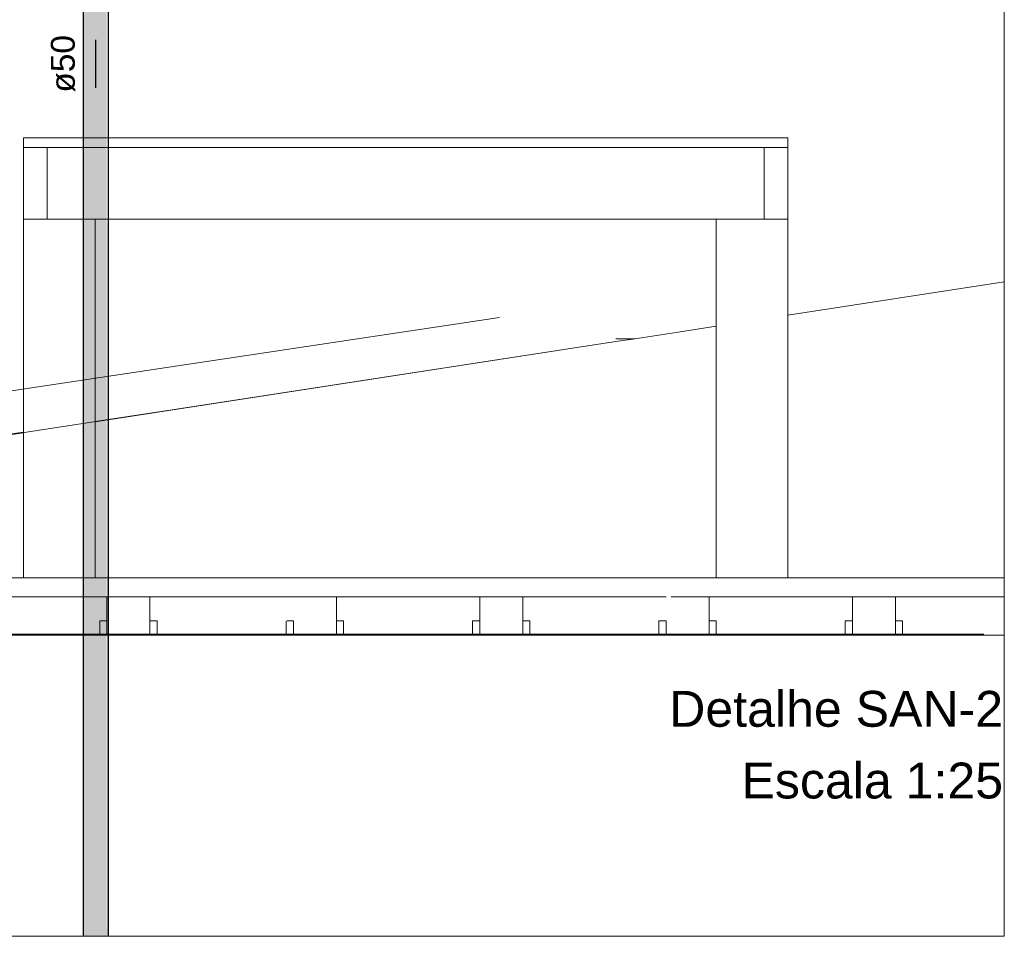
# Model space of a CAD drawing. Header units: millimetres. Extents: x -16331 to -10174, y -4135 to -3584.
# Tile 363 of 456: x -10246.59 to -10238.34, y -3965.65 to -3957.98. Entities that reach past the tile are written whole.
import ezdxf

# ---------------------------------------------------------------- set-up
doc = ezdxf.new("R2010")
doc.units = ezdxf.units.MM
doc.layers.add('CV-Condutos', color=1, linetype='Continuous')
doc.layers.add('CV-Sentido conduto', color=7, linetype='Continuous')
for name, color, linetype, lineweight in [('CV-Textos conduto', 7, 'Continuous', 5), ('DI-Elementos externos em corte', 9, 'Continuous', 18), ('DI-Elementos externos em vista', 9, 'Continuous', 5), ('DI-Títulos', 3, 'Continuous', 5), ('IFC-Cobertura-Contorno', 253, 'Continuous', 5), ('IFC-Elemento construtivo genérico-Contorno', 253, 'Continuous', 5), ('IFC-Parede padrão-Contorno', 44, 'Continuous', 5), ('IFC-Parede-Contorno', 42, 'Continuous', 5), ('IFC-Pilar-Contorno', 83, 'Continuous', 5), ('IFC-Placa-Contorno', 4, 'Continuous', 5), ('IFC-Viga-Contorno', 66, 'Continuous', 5)]:
    doc.layers.add(name, color=color, linetype=linetype, lineweight=lineweight)
doc.styles.add('Arial', font='arial.ttf', dxfattribs={"height": 100})

msp = doc.modelspace()

# ---------------------------------------------------------------- hatches: boundary and pattern name
at = {"layer": 'CV-Condutos', "linetype": 'Continuous'}
for points in [[(-10246.04, -3965.6472), (-10246.04, -3951.1502), (-10246.0537, -3965.6472)], [(-10246.04, -3965.6472), (-10246.0282, -3965.6472), (-10246.0104, -3951.1502), (-10246.04, -3951.1502)], [(-10246.0282, -3965.6472), (-10246.0104, -3965.6472), (-10246.0104, -3951.1502)], [(-10246.0104, -3965.6472), (-10245.9944, -3965.6472), (-10245.97, -3951.1502), (-10246.0104, -3951.1502)], [(-10245.9944, -3965.6472), (-10245.97, -3965.6472), (-10245.97, -3951.1502)], [(-10245.97, -3965.6472), (-10245.9524, -3965.6472), (-10245.9257, -3951.1502), (-10245.97, -3951.1502)], [(-10245.9524, -3965.6472), (-10245.9257, -3965.6472), (-10245.9257, -3951.1502)], [(-10245.9257, -3965.6472), (-10245.9097, -3965.6472), (-10245.8853, -3951.1502), (-10245.9257, -3951.1502)], [(-10245.9097, -3965.6472), (-10245.8853, -3965.6472), (-10245.8853, -3951.1502)], [(-10245.8853, -3965.6472), (-10245.8736, -3965.6472), (-10245.8557, -3951.1502), (-10245.8853, -3951.1502)], [(-10245.8736, -3965.6472), (-10245.8557, -3965.6472), (-10245.8557, -3951.1502)], [(-10245.842, -3965.6472), (-10245.842, -3951.1502), (-10245.8557, -3965.6472)]]:
    msp.add_hatch(color=11, dxfattribs=at).paths.add_polyline_path(points)
at = {"layer": 'CV-Sentido conduto', "linetype": 'Continuous'}
msp.add_hatch(color=9, dxfattribs=at).paths.add_polyline_path([(-10245.9479, -3958.1471), (-10246.0126, -3958.3886), (-10245.8832, -3958.3886)])

# ---------------------------------------------------------------- linework, layer by layer
at = {"layer": 'CV-Condutos'}
for p, q in [((-10245.842, -3965.6472), (-10245.842, -3951.1502)), ((-10246.0537, -3951.1902), (-10246.0537, -3965.6472))]:
    msp.add_line(p, q, dxfattribs=at)
at = {"layer": 'CV-Sentido conduto'}
msp.add_lwpolyline([(-10245.9479, -3958.5471), (-10245.9479, -3958.1471)], dxfattribs=at)
at = {"layer": 'DI-Elementos externos em corte'}
for p, q in [((-10246.5543, -3958.9672), (-10246.5543, -3958.9764)), ((-10245.8176, -3958.9672), (-10246.5543, -3958.9672)), ((-10246.5543, -3958.9764), (-10246.5543, -3959.0472)), ((-10240.1543, -3958.9672), (-10245.8176, -3958.9672)), ((-10240.1543, -3959.038), (-10240.1543, -3958.9672)), ((-10246.5543, -3959.0472), (-10246.3543, -3959.0472)), ((-10246.5543, -3959.0472), (-10246.5543, -3959.1185)), ((-10246.3781, -3959.0472), (-10246.5543, -3959.0472)), ((-10246.3543, -3959.0472), (-10246.3781, -3959.0472)), ((-10246.3543, -3959.0472), (-10240.891, -3959.0472)), ((-10246.3543, -3959.5759), (-10246.3543, -3959.0472)), ((-10240.891, -3959.0472), (-10240.3543, -3959.0472)), ((-10240.3543, -3959.0472), (-10240.1543, -3959.0472)), ((-10240.3543, -3959.0472), (-10240.3543, -3959.1185)), ((-10240.1781, -3959.0472), (-10240.3543, -3959.0472)), ((-10240.1543, -3959.0472), (-10240.1781, -3959.0472)), ((-10240.1543, -3959.0472), (-10240.1543, -3959.038)), ((-10240.1543, -3959.5759), (-10240.1543, -3959.0472)), ((-10246.5543, -3959.1185), (-10246.5543, -3959.6472)), ((-10240.3543, -3959.1185), (-10240.3543, -3959.6472)), ((-10246.5543, -3959.6472), (-10246.5306, -3959.6472)), ((-10246.5306, -3959.6472), (-10246.3543, -3959.6472)), ((-10246.3543, -3959.6472), (-10246.3543, -3959.5759)), ((-10240.3543, -3959.6472), (-10240.3306, -3959.6472)), ((-10240.3306, -3959.6472), (-10240.1543, -3959.6472)), ((-10240.1543, -3959.6472), (-10240.1543, -3959.5759)), ((-10239.6145, -3962.6472), (-10248.1941, -3962.6472)), ((-10245.8545, -3962.6472), (-10247.0545, -3962.6472)), ((-10245.4945, -3962.6472), (-10245.8545, -3962.6472)), ((-10245.4345, -3962.6472), (-10245.4945, -3962.6472)), ((-10244.3545, -3962.6472), (-10245.4345, -3962.6472)), ((-10244.2945, -3962.6472), (-10244.3545, -3962.6472)), ((-10243.9345, -3962.6472), (-10244.2945, -3962.6472)), ((-10242.6112, -3962.6472), (-10243.9345, -3962.6472)), ((-10242.3745, -3962.6472), (-10242.6112, -3962.6472)), ((-10241.1745, -3962.6472), (-10242.3745, -3962.6472)), ((-10240.8145, -3962.6472), (-10241.1745, -3962.6472)), ((-10239.1389, -3962.6472), (-10240.8145, -3962.6472)), ((-10239.1889, -3962.6472), (-10239.6145, -3962.6472)), ((-10238.5145, -3962.6472), (-10239.1889, -3962.6472)), ((-10238.5145, -3962.6472), (-10239.1389, -3962.6472)), ((-10238.3432, -3962.6472), (-10238.5145, -3962.6472)), ((-10238.3432, -3962.6472), (-10238.5145, -3962.6472)), ((-10238.3432, -3962.7306), (-10238.3432, -3962.6472)), ((-10238.3432, -3962.6595), (-10238.3432, -3962.6472)), ((-10238.3432, -3962.8067), (-10238.3432, -3962.6595)), ((-10238.3432, -3962.8072), (-10238.3432, -3962.7306)), ((-10247.0545, -3962.8072), (-10245.8545, -3962.8072)), ((-10245.8545, -3962.8072), (-10245.4945, -3962.8072)), ((-10245.8114, -3962.8072), (-10245.8545, -3962.8072)), ((-10245.8545, -3962.8072), (-10245.8545, -3963.0072)), ((-10245.4945, -3962.8072), (-10245.8114, -3962.8072)), ((-10245.4945, -3962.8072), (-10244.2945, -3962.8072)), ((-10245.4945, -3962.8456), (-10245.4945, -3962.8072)), ((-10245.4945, -3963.0072), (-10245.4945, -3962.8456)), ((-10244.2945, -3962.8072), (-10243.9345, -3962.8072)), ((-10243.9345, -3962.8072), (-10244.2514, -3962.8072)), ((-10243.9345, -3962.8072), (-10242.7345, -3962.8072)), ((-10243.9345, -3962.8456), (-10243.9345, -3962.8072)), ((-10243.9345, -3963.0072), (-10243.9345, -3962.8456)), ((-10242.7345, -3962.8072), (-10242.3745, -3962.8072)), ((-10242.6914, -3962.8072), (-10242.7345, -3962.8072)), ((-10242.7345, -3962.8072), (-10242.7345, -3963.0072)), ((-10242.3745, -3962.8072), (-10242.6914, -3962.8072)), ((-10242.3745, -3962.8072), (-10241.1745, -3962.8072)), ((-10242.3745, -3962.8456), (-10242.3745, -3962.8072)), ((-10242.3745, -3963.0072), (-10242.3745, -3962.8456)), ((-10240.8145, -3962.8072), (-10241.1314, -3962.8072)), ((-10240.8145, -3962.8072), (-10239.6013, -3962.8072)), ((-10240.8145, -3962.8456), (-10240.8145, -3962.8072)), ((-10240.8145, -3963.0072), (-10240.8145, -3962.8456)), ((-10239.5714, -3962.8072), (-10239.6145, -3962.8072)), ((-10239.6145, -3962.8072), (-10239.6145, -3963.0072)), ((-10239.6013, -3962.8072), (-10239.2545, -3962.8072)), ((-10239.2545, -3962.8072), (-10239.5714, -3962.8072)), ((-10239.2545, -3962.8072), (-10239.1889, -3962.8072)), ((-10239.2545, -3962.8456), (-10239.2545, -3962.8072)), ((-10239.2545, -3963.0072), (-10239.2545, -3962.8456)), ((-10239.1889, -3962.8072), (-10238.5145, -3962.8072)), ((-10238.5145, -3962.8072), (-10238.3432, -3962.8072)), ((-10238.3432, -3962.8072), (-10238.3432, -3962.8067)), ((-10238.3432, -3963.1192), (-10238.3432, -3962.8072)), ((-10245.9073, -3963.0072), (-10245.9145, -3963.0072)), ((-10245.9145, -3963.0072), (-10245.9145, -3963.1128)), ((-10245.8545, -3963.0072), (-10245.9073, -3963.0072)), ((-10245.8545, -3963.0072), (-10245.8545, -3963.0888)), ((-10245.8545, -3963.0216), (-10245.8545, -3963.0072)), ((-10245.8545, -3963.1192), (-10245.8545, -3963.0216)), ((-10245.4945, -3963.1192), (-10245.4945, -3963.0072)), ((-10245.4873, -3963.0072), (-10245.4945, -3963.0072)), ((-10245.4945, -3963.0072), (-10245.4945, -3963.1128)), ((-10245.4345, -3963.0072), (-10245.4873, -3963.0072)), ((-10245.4345, -3963.0216), (-10245.4345, -3963.0072)), ((-10245.4345, -3963.1192), (-10245.4345, -3963.0216)), ((-10244.3545, -3963.0072), (-10244.3545, -3963.1128)), ((-10244.2945, -3963.0072), (-10244.3473, -3963.0072)), ((-10244.2945, -3963.0216), (-10244.2945, -3963.0072)), ((-10244.2945, -3963.0072), (-10244.2945, -3963.0888)), ((-10244.2945, -3963.1192), (-10244.2945, -3963.0216)), ((-10243.9345, -3963.1192), (-10243.9345, -3963.0072)), ((-10243.9273, -3963.0072), (-10243.9345, -3963.0072)), ((-10243.9345, -3963.0072), (-10243.9345, -3963.1128)), ((-10243.8745, -3963.0072), (-10243.9273, -3963.0072)), ((-10243.8745, -3963.0216), (-10243.8745, -3963.0072)), ((-10243.8745, -3963.1192), (-10243.8745, -3963.0216)), ((-10242.7873, -3963.0072), (-10242.7945, -3963.0072)), ((-10242.7945, -3963.0072), (-10242.7945, -3963.1128)), ((-10242.7345, -3963.0072), (-10242.7873, -3963.0072)), ((-10242.7345, -3963.0072), (-10242.7345, -3963.0888)), ((-10242.7345, -3963.0216), (-10242.7345, -3963.0072)), ((-10242.7345, -3963.1192), (-10242.7345, -3963.0216)), ((-10242.3745, -3963.1192), (-10242.3745, -3963.0072)), ((-10242.3673, -3963.0072), (-10242.3745, -3963.0072)), ((-10242.3745, -3963.0072), (-10242.3745, -3963.1128)), ((-10242.3145, -3963.0072), (-10242.3673, -3963.0072)), ((-10242.3145, -3963.0216), (-10242.3145, -3963.0072)), ((-10242.3145, -3963.1192), (-10242.3145, -3963.0216)), ((-10241.2273, -3963.0072), (-10241.2345, -3963.0072)), ((-10241.2345, -3963.0072), (-10241.2345, -3963.1128)), ((-10241.1745, -3963.0072), (-10241.2273, -3963.0072)), ((-10241.1745, -3963.0072), (-10241.1745, -3963.0888)), ((-10241.1745, -3963.0216), (-10241.1745, -3963.0072)), ((-10241.1745, -3963.1192), (-10241.1745, -3963.0216)), ((-10240.8145, -3963.1192), (-10240.8145, -3963.0072)), ((-10240.8073, -3963.0072), (-10240.8145, -3963.0072)), ((-10240.8145, -3963.0072), (-10240.8145, -3963.1128)), ((-10240.7545, -3963.0072), (-10240.8073, -3963.0072)), ((-10240.7545, -3963.0216), (-10240.7545, -3963.0072)), ((-10240.7545, -3963.1192), (-10240.7545, -3963.0216)), ((-10239.6673, -3963.0072), (-10239.6745, -3963.0072)), ((-10239.6745, -3963.0072), (-10239.6745, -3963.1128)), ((-10239.6145, -3963.0072), (-10239.6673, -3963.0072)), ((-10239.6145, -3963.0072), (-10239.6145, -3963.0888)), ((-10239.6145, -3963.0216), (-10239.6145, -3963.0072)), ((-10239.6145, -3963.1192), (-10239.6145, -3963.0216)), ((-10239.2545, -3963.1192), (-10239.2545, -3963.0072)), ((-10239.2545, -3963.0072), (-10239.2545, -3963.1128)), ((-10239.1945, -3963.0072), (-10239.2473, -3963.0072)), ((-10239.1945, -3963.0216), (-10239.1945, -3963.0072)), ((-10239.1945, -3963.1192), (-10239.1945, -3963.0216)), ((-10245.9145, -3963.1128), (-10245.9145, -3963.1192)), ((-10245.8545, -3963.0888), (-10245.8545, -3963.1192)), ((-10245.4945, -3963.1128), (-10245.4945, -3963.1192)), ((-10244.3545, -3963.1128), (-10244.3545, -3963.1192)), ((-10244.2945, -3963.0888), (-10244.2945, -3963.1192)), ((-10243.9345, -3963.1128), (-10243.9345, -3963.1192)), ((-10242.7945, -3963.1128), (-10242.7945, -3963.1192)), ((-10242.7345, -3963.0888), (-10242.7345, -3963.1192)), ((-10242.3745, -3963.1128), (-10242.3745, -3963.1192)), ((-10241.2345, -3963.1128), (-10241.2345, -3963.1192)), ((-10241.1745, -3963.0888), (-10241.1745, -3963.1192)), ((-10240.8145, -3963.1128), (-10240.8145, -3963.1192)), ((-10239.6745, -3963.1128), (-10239.6745, -3963.1192)), ((-10239.6145, -3963.0888), (-10239.6145, -3963.1192)), ((-10239.2545, -3963.1128), (-10239.2545, -3963.1192)), ((-10239.2486, -3963.1192), (-10248.7941, -3963.1192)), ((-10247.8515, -3963.1272), (-10238.3432, -3963.1272)), ((-10246.9945, -3963.1272), (-10245.9145, -3963.1272)), ((-10245.9145, -3963.1192), (-10245.9145, -3963.1272)), ((-10245.9145, -3963.1272), (-10245.8545, -3963.1272)), ((-10245.9145, -3963.1272), (-10245.8617, -3963.1272)), ((-10245.8617, -3963.1272), (-10245.8545, -3963.1272)), ((-10245.8545, -3963.1192), (-10245.8545, -3963.1272)), ((-10245.8545, -3963.1272), (-10245.8545, -3963.1192)), ((-10245.8545, -3963.1272), (-10245.4945, -3963.1272)), ((-10245.8545, -3963.1272), (-10245.5377, -3963.1272)), ((-10245.5377, -3963.1272), (-10245.4945, -3963.1272)), ((-10245.4945, -3963.1272), (-10245.4945, -3963.1192)), ((-10245.4945, -3963.1192), (-10245.4945, -3963.1272)), ((-10245.4945, -3963.1272), (-10245.4345, -3963.1272)), ((-10245.4945, -3963.1272), (-10245.4417, -3963.1272)), ((-10245.4417, -3963.1272), (-10245.4345, -3963.1272)), ((-10245.4345, -3963.1272), (-10245.4345, -3963.1192)), ((-10245.4345, -3963.1272), (-10244.5261, -3963.1272)), ((-10244.5261, -3963.1272), (-10244.3545, -3963.1272)), ((-10244.3545, -3963.1192), (-10244.3545, -3963.1272)), ((-10244.3545, -3963.1272), (-10244.2945, -3963.1272)), ((-10244.3545, -3963.1272), (-10244.3017, -3963.1272)), ((-10244.3017, -3963.1272), (-10244.2945, -3963.1272)), ((-10244.2945, -3963.1192), (-10244.2945, -3963.1272)), ((-10244.2945, -3963.1272), (-10244.2945, -3963.1192)), ((-10244.2945, -3963.1272), (-10243.9345, -3963.1272)), ((-10244.2945, -3963.1272), (-10243.9777, -3963.1272)), ((-10243.9777, -3963.1272), (-10243.9345, -3963.1272)), ((-10243.9345, -3963.1272), (-10243.9345, -3963.1192)), ((-10243.9345, -3963.1192), (-10243.9345, -3963.1272)), ((-10243.9345, -3963.1272), (-10243.8745, -3963.1272)), ((-10243.9345, -3963.1272), (-10243.8817, -3963.1272)), ((-10243.8817, -3963.1272), (-10243.8745, -3963.1272)), ((-10243.8745, -3963.1272), (-10243.8745, -3963.1192)), ((-10243.8745, -3963.1272), (-10242.7945, -3963.1272)), ((-10242.7945, -3963.1192), (-10242.7945, -3963.1272)), ((-10242.7945, -3963.1272), (-10242.7345, -3963.1272)), ((-10242.7945, -3963.1272), (-10242.7417, -3963.1272)), ((-10242.7417, -3963.1272), (-10242.7345, -3963.1272)), ((-10242.7345, -3963.1192), (-10242.7345, -3963.1272)), ((-10242.7345, -3963.1272), (-10242.7345, -3963.1192)), ((-10242.7345, -3963.1272), (-10242.3745, -3963.1272)), ((-10242.7345, -3963.1272), (-10242.4177, -3963.1272)), ((-10242.4177, -3963.1272), (-10242.3745, -3963.1272)), ((-10242.3745, -3963.1272), (-10242.3745, -3963.1192)), ((-10242.3745, -3963.1192), (-10242.3745, -3963.1272)), ((-10242.3745, -3963.1272), (-10242.3145, -3963.1272)), ((-10242.3745, -3963.1272), (-10242.3217, -3963.1272)), ((-10242.3217, -3963.1272), (-10242.3145, -3963.1272)), ((-10242.3145, -3963.1272), (-10242.3145, -3963.1192)), ((-10242.3145, -3963.1272), (-10242.1293, -3963.1272)), ((-10242.1293, -3963.1272), (-10241.2345, -3963.1272)), ((-10241.2345, -3963.1192), (-10241.2345, -3963.1272)), ((-10241.2345, -3963.1272), (-10241.1745, -3963.1272)), ((-10241.2345, -3963.1272), (-10241.1817, -3963.1272)), ((-10241.1817, -3963.1272), (-10241.1745, -3963.1272)), ((-10241.1745, -3963.1192), (-10241.1745, -3963.1272)), ((-10241.1745, -3963.1272), (-10241.1745, -3963.1192)), ((-10241.1745, -3963.1272), (-10240.8145, -3963.1272)), ((-10241.1745, -3963.1272), (-10240.8577, -3963.1272)), ((-10240.8577, -3963.1272), (-10240.8145, -3963.1272)), ((-10240.8145, -3963.1272), (-10240.8145, -3963.1192)), ((-10240.8145, -3963.1192), (-10240.8145, -3963.1272)), ((-10240.8145, -3963.1272), (-10240.7545, -3963.1272)), ((-10240.8145, -3963.1272), (-10240.7617, -3963.1272)), ((-10240.7617, -3963.1272), (-10240.7545, -3963.1272)), ((-10240.7545, -3963.1272), (-10240.7545, -3963.1192)), ((-10240.7545, -3963.1272), (-10239.6745, -3963.1272)), ((-10239.6745, -3963.1192), (-10239.6745, -3963.1272)), ((-10239.6745, -3963.1272), (-10239.6145, -3963.1272)), ((-10239.6745, -3963.1272), (-10239.6217, -3963.1272)), ((-10239.6217, -3963.1272), (-10239.6145, -3963.1272)), ((-10239.6145, -3963.1192), (-10239.6145, -3963.1272)), ((-10239.6145, -3963.1272), (-10239.6145, -3963.1192)), ((-10239.6145, -3963.1272), (-10239.2545, -3963.1272)), ((-10239.6145, -3963.1272), (-10239.2977, -3963.1272)), ((-10239.2977, -3963.1272), (-10239.2545, -3963.1272)), ((-10239.2545, -3963.1272), (-10239.2545, -3963.1192)), ((-10239.2545, -3963.1192), (-10239.2545, -3963.1272)), ((-10239.2545, -3963.1272), (-10239.1945, -3963.1272)), ((-10239.2545, -3963.1272), (-10239.2017, -3963.1272)), ((-10238.8567, -3963.1192), (-10239.2486, -3963.1192)), ((-10239.2017, -3963.1272), (-10239.1945, -3963.1272)), ((-10239.1945, -3963.1272), (-10239.1945, -3963.1192)), ((-10239.1945, -3963.1272), (-10238.5145, -3963.1272)), ((-10238.5145, -3963.1192), (-10238.8567, -3963.1192)), ((-10238.5145, -3963.1272), (-10238.3432, -3963.1272)), ((-10238.3432, -3963.1272), (-10238.3432, -3963.1192)), ((-10238.3432, -3963.1272), (-10238.3432, -3963.1196))]:
    msp.add_line(p, q, dxfattribs=at)
at = {"layer": 'DI-Elementos externos em corte', "lineweight": 5}
for p, q in [((-10246.5543, -3958.9672), (-10246.5543, -3958.9764)), ((-10245.8176, -3958.9672), (-10246.5543, -3958.9672)), ((-10246.5543, -3958.9764), (-10246.5543, -3959.0472)), ((-10240.1543, -3958.9672), (-10245.8176, -3958.9672)), ((-10240.1543, -3959.038), (-10240.1543, -3958.9672)), ((-10246.5543, -3959.0472), (-10246.3543, -3959.0472)), ((-10246.5543, -3959.0472), (-10246.5543, -3959.1185)), ((-10246.3781, -3959.0472), (-10246.5543, -3959.0472)), ((-10246.3543, -3959.0472), (-10246.3781, -3959.0472)), ((-10246.3543, -3959.0472), (-10240.891, -3959.0472)), ((-10246.3543, -3959.5759), (-10246.3543, -3959.0472)), ((-10240.891, -3959.0472), (-10240.3543, -3959.0472)), ((-10240.3543, -3959.0472), (-10240.1543, -3959.0472)), ((-10240.3543, -3959.0472), (-10240.3543, -3959.1185)), ((-10240.1781, -3959.0472), (-10240.3543, -3959.0472)), ((-10240.1543, -3959.0472), (-10240.1781, -3959.0472)), ((-10240.1543, -3959.0472), (-10240.1543, -3959.038)), ((-10240.1543, -3959.5759), (-10240.1543, -3959.0472)), ((-10246.5543, -3959.1185), (-10246.5543, -3959.6472)), ((-10240.3543, -3959.1185), (-10240.3543, -3959.6472)), ((-10246.5543, -3959.6472), (-10246.5306, -3959.6472)), ((-10246.5306, -3959.6472), (-10246.3543, -3959.6472)), ((-10246.3543, -3959.6472), (-10246.3543, -3959.5759)), ((-10240.3543, -3959.6472), (-10240.3306, -3959.6472)), ((-10240.3306, -3959.6472), (-10240.1543, -3959.6472)), ((-10240.1543, -3959.6472), (-10240.1543, -3959.5759)), ((-10239.6145, -3962.6472), (-10248.1941, -3962.6472)), ((-10245.8545, -3962.6472), (-10247.0545, -3962.6472)), ((-10245.4945, -3962.6472), (-10245.8545, -3962.6472)), ((-10245.4345, -3962.6472), (-10245.4945, -3962.6472)), ((-10244.3545, -3962.6472), (-10245.4345, -3962.6472)), ((-10244.2945, -3962.6472), (-10244.3545, -3962.6472)), ((-10243.9345, -3962.6472), (-10244.2945, -3962.6472)), ((-10242.6112, -3962.6472), (-10243.9345, -3962.6472)), ((-10242.3745, -3962.6472), (-10242.6112, -3962.6472)), ((-10241.1745, -3962.6472), (-10242.3745, -3962.6472)), ((-10240.8145, -3962.6472), (-10241.1745, -3962.6472)), ((-10239.1389, -3962.6472), (-10240.8145, -3962.6472)), ((-10239.1889, -3962.6472), (-10239.6145, -3962.6472)), ((-10238.5145, -3962.6472), (-10239.1889, -3962.6472)), ((-10238.5145, -3962.6472), (-10239.1389, -3962.6472)), ((-10238.3432, -3962.6472), (-10238.5145, -3962.6472)), ((-10238.3432, -3962.6472), (-10238.5145, -3962.6472)), ((-10238.3432, -3962.7306), (-10238.3432, -3962.6472)), ((-10238.3432, -3962.6595), (-10238.3432, -3962.6472)), ((-10238.3432, -3962.8067), (-10238.3432, -3962.6595)), ((-10238.3432, -3962.8072), (-10238.3432, -3962.7306)), ((-10247.0545, -3962.8072), (-10245.8545, -3962.8072)), ((-10245.8545, -3962.8072), (-10245.4945, -3962.8072)), ((-10245.8114, -3962.8072), (-10245.8545, -3962.8072)), ((-10245.8545, -3962.8072), (-10245.8545, -3963.0072)), ((-10245.4945, -3962.8072), (-10245.8114, -3962.8072)), ((-10245.4945, -3962.8072), (-10244.2945, -3962.8072)), ((-10245.4945, -3962.8456), (-10245.4945, -3962.8072)), ((-10245.4945, -3963.0072), (-10245.4945, -3962.8456)), ((-10244.2945, -3962.8072), (-10243.9345, -3962.8072)), ((-10243.9345, -3962.8072), (-10244.2514, -3962.8072)), ((-10243.9345, -3962.8072), (-10242.7345, -3962.8072)), ((-10243.9345, -3962.8456), (-10243.9345, -3962.8072)), ((-10243.9345, -3963.0072), (-10243.9345, -3962.8456)), ((-10242.7345, -3962.8072), (-10242.3745, -3962.8072)), ((-10242.6914, -3962.8072), (-10242.7345, -3962.8072)), ((-10242.7345, -3962.8072), (-10242.7345, -3963.0072)), ((-10242.3745, -3962.8072), (-10242.6914, -3962.8072)), ((-10242.3745, -3962.8072), (-10241.1745, -3962.8072)), ((-10242.3745, -3962.8456), (-10242.3745, -3962.8072)), ((-10242.3745, -3963.0072), (-10242.3745, -3962.8456)), ((-10240.8145, -3962.8072), (-10241.1314, -3962.8072)), ((-10240.8145, -3962.8072), (-10239.6013, -3962.8072)), ((-10240.8145, -3962.8456), (-10240.8145, -3962.8072)), ((-10240.8145, -3963.0072), (-10240.8145, -3962.8456)), ((-10239.5714, -3962.8072), (-10239.6145, -3962.8072)), ((-10239.6145, -3962.8072), (-10239.6145, -3963.0072)), ((-10239.6013, -3962.8072), (-10239.2545, -3962.8072)), ((-10239.2545, -3962.8072), (-10239.5714, -3962.8072)), ((-10239.2545, -3962.8072), (-10239.1889, -3962.8072)), ((-10239.2545, -3962.8456), (-10239.2545, -3962.8072)), ((-10239.2545, -3963.0072), (-10239.2545, -3962.8456)), ((-10239.1889, -3962.8072), (-10238.5145, -3962.8072)), ((-10238.5145, -3962.8072), (-10238.3432, -3962.8072)), ((-10238.3432, -3962.8072), (-10238.3432, -3962.8067)), ((-10238.3432, -3963.1192), (-10238.3432, -3962.8072)), ((-10245.9073, -3963.0072), (-10245.9145, -3963.0072)), ((-10245.9145, -3963.0072), (-10245.9145, -3963.1128)), ((-10245.8545, -3963.0072), (-10245.9073, -3963.0072)), ((-10245.8545, -3963.0072), (-10245.8545, -3963.0888)), ((-10245.8545, -3963.0216), (-10245.8545, -3963.0072)), ((-10245.8545, -3963.1192), (-10245.8545, -3963.0216)), ((-10245.4945, -3963.1192), (-10245.4945, -3963.0072)), ((-10245.4873, -3963.0072), (-10245.4945, -3963.0072)), ((-10245.4945, -3963.0072), (-10245.4945, -3963.1128)), ((-10245.4345, -3963.0072), (-10245.4873, -3963.0072)), ((-10245.4345, -3963.0216), (-10245.4345, -3963.0072)), ((-10245.4345, -3963.1192), (-10245.4345, -3963.0216)), ((-10244.3545, -3963.0072), (-10244.3545, -3963.1128)), ((-10244.2945, -3963.0072), (-10244.3473, -3963.0072)), ((-10244.2945, -3963.0216), (-10244.2945, -3963.0072)), ((-10244.2945, -3963.0072), (-10244.2945, -3963.0888)), ((-10244.2945, -3963.1192), (-10244.2945, -3963.0216)), ((-10243.9345, -3963.1192), (-10243.9345, -3963.0072)), ((-10243.9273, -3963.0072), (-10243.9345, -3963.0072)), ((-10243.9345, -3963.0072), (-10243.9345, -3963.1128)), ((-10243.8745, -3963.0072), (-10243.9273, -3963.0072)), ((-10243.8745, -3963.0216), (-10243.8745, -3963.0072)), ((-10243.8745, -3963.1192), (-10243.8745, -3963.0216)), ((-10242.7873, -3963.0072), (-10242.7945, -3963.0072)), ((-10242.7945, -3963.0072), (-10242.7945, -3963.1128)), ((-10242.7345, -3963.0072), (-10242.7873, -3963.0072)), ((-10242.7345, -3963.0072), (-10242.7345, -3963.0888)), ((-10242.7345, -3963.0216), (-10242.7345, -3963.0072)), ((-10242.7345, -3963.1192), (-10242.7345, -3963.0216)), ((-10242.3745, -3963.1192), (-10242.3745, -3963.0072)), ((-10242.3673, -3963.0072), (-10242.3745, -3963.0072)), ((-10242.3745, -3963.0072), (-10242.3745, -3963.1128)), ((-10242.3145, -3963.0072), (-10242.3673, -3963.0072)), ((-10242.3145, -3963.0216), (-10242.3145, -3963.0072)), ((-10242.3145, -3963.1192), (-10242.3145, -3963.0216)), ((-10241.2273, -3963.0072), (-10241.2345, -3963.0072)), ((-10241.2345, -3963.0072), (-10241.2345, -3963.1128)), ((-10241.1745, -3963.0072), (-10241.2273, -3963.0072)), ((-10241.1745, -3963.0072), (-10241.1745, -3963.0888)), ((-10241.1745, -3963.0216), (-10241.1745, -3963.0072)), ((-10241.1745, -3963.1192), (-10241.1745, -3963.0216)), ((-10240.8145, -3963.1192), (-10240.8145, -3963.0072)), ((-10240.8073, -3963.0072), (-10240.8145, -3963.0072)), ((-10240.8145, -3963.0072), (-10240.8145, -3963.1128)), ((-10240.7545, -3963.0072), (-10240.8073, -3963.0072)), ((-10240.7545, -3963.0216), (-10240.7545, -3963.0072)), ((-10240.7545, -3963.1192), (-10240.7545, -3963.0216)), ((-10239.6673, -3963.0072), (-10239.6745, -3963.0072)), ((-10239.6745, -3963.0072), (-10239.6745, -3963.1128)), ((-10239.6145, -3963.0072), (-10239.6673, -3963.0072)), ((-10239.6145, -3963.0072), (-10239.6145, -3963.0888)), ((-10239.6145, -3963.0216), (-10239.6145, -3963.0072)), ((-10239.6145, -3963.1192), (-10239.6145, -3963.0216)), ((-10239.2545, -3963.1192), (-10239.2545, -3963.0072)), ((-10239.2545, -3963.0072), (-10239.2545, -3963.1128)), ((-10239.1945, -3963.0072), (-10239.2473, -3963.0072)), ((-10239.1945, -3963.0216), (-10239.1945, -3963.0072)), ((-10239.1945, -3963.1192), (-10239.1945, -3963.0216)), ((-10245.9145, -3963.1128), (-10245.9145, -3963.1192)), ((-10245.8545, -3963.0888), (-10245.8545, -3963.1192)), ((-10245.4945, -3963.1128), (-10245.4945, -3963.1192)), ((-10244.3545, -3963.1128), (-10244.3545, -3963.1192)), ((-10244.2945, -3963.0888), (-10244.2945, -3963.1192)), ((-10243.9345, -3963.1128), (-10243.9345, -3963.1192)), ((-10242.7945, -3963.1128), (-10242.7945, -3963.1192)), ((-10242.7345, -3963.0888), (-10242.7345, -3963.1192)), ((-10242.3745, -3963.1128), (-10242.3745, -3963.1192)), ((-10241.2345, -3963.1128), (-10241.2345, -3963.1192)), ((-10241.1745, -3963.0888), (-10241.1745, -3963.1192)), ((-10240.8145, -3963.1128), (-10240.8145, -3963.1192)), ((-10239.6745, -3963.1128), (-10239.6745, -3963.1192)), ((-10239.6145, -3963.0888), (-10239.6145, -3963.1192)), ((-10239.2545, -3963.1128), (-10239.2545, -3963.1192)), ((-10239.2486, -3963.1192), (-10248.7941, -3963.1192)), ((-10247.8515, -3963.1272), (-10238.3432, -3963.1272)), ((-10246.9945, -3963.1272), (-10245.9145, -3963.1272)), ((-10245.9145, -3963.1192), (-10245.9145, -3963.1272)), ((-10245.9145, -3963.1272), (-10245.8545, -3963.1272)), ((-10245.9145, -3963.1272), (-10245.8617, -3963.1272)), ((-10245.8617, -3963.1272), (-10245.8545, -3963.1272)), ((-10245.8545, -3963.1192), (-10245.8545, -3963.1272)), ((-10245.8545, -3963.1272), (-10245.8545, -3963.1192)), ((-10245.8545, -3963.1272), (-10245.4945, -3963.1272)), ((-10245.8545, -3963.1272), (-10245.5377, -3963.1272)), ((-10245.5377, -3963.1272), (-10245.4945, -3963.1272)), ((-10245.4945, -3963.1272), (-10245.4945, -3963.1192)), ((-10245.4945, -3963.1192), (-10245.4945, -3963.1272)), ((-10245.4945, -3963.1272), (-10245.4345, -3963.1272)), ((-10245.4945, -3963.1272), (-10245.4417, -3963.1272)), ((-10245.4417, -3963.1272), (-10245.4345, -3963.1272)), ((-10245.4345, -3963.1272), (-10245.4345, -3963.1192)), ((-10245.4345, -3963.1272), (-10244.5261, -3963.1272)), ((-10244.5261, -3963.1272), (-10244.3545, -3963.1272)), ((-10244.3545, -3963.1192), (-10244.3545, -3963.1272)), ((-10244.3545, -3963.1272), (-10244.2945, -3963.1272)), ((-10244.3545, -3963.1272), (-10244.3017, -3963.1272)), ((-10244.3017, -3963.1272), (-10244.2945, -3963.1272)), ((-10244.2945, -3963.1192), (-10244.2945, -3963.1272)), ((-10244.2945, -3963.1272), (-10244.2945, -3963.1192)), ((-10244.2945, -3963.1272), (-10243.9345, -3963.1272)), ((-10244.2945, -3963.1272), (-10243.9777, -3963.1272)), ((-10243.9777, -3963.1272), (-10243.9345, -3963.1272)), ((-10243.9345, -3963.1272), (-10243.9345, -3963.1192)), ((-10243.9345, -3963.1192), (-10243.9345, -3963.1272)), ((-10243.9345, -3963.1272), (-10243.8745, -3963.1272)), ((-10243.9345, -3963.1272), (-10243.8817, -3963.1272)), ((-10243.8817, -3963.1272), (-10243.8745, -3963.1272)), ((-10243.8745, -3963.1272), (-10243.8745, -3963.1192)), ((-10243.8745, -3963.1272), (-10242.7945, -3963.1272)), ((-10242.7945, -3963.1192), (-10242.7945, -3963.1272)), ((-10242.7945, -3963.1272), (-10242.7345, -3963.1272)), ((-10242.7945, -3963.1272), (-10242.7417, -3963.1272)), ((-10242.7417, -3963.1272), (-10242.7345, -3963.1272)), ((-10242.7345, -3963.1192), (-10242.7345, -3963.1272)), ((-10242.7345, -3963.1272), (-10242.7345, -3963.1192)), ((-10242.7345, -3963.1272), (-10242.3745, -3963.1272)), ((-10242.7345, -3963.1272), (-10242.4177, -3963.1272)), ((-10242.4177, -3963.1272), (-10242.3745, -3963.1272)), ((-10242.3745, -3963.1272), (-10242.3745, -3963.1192)), ((-10242.3745, -3963.1192), (-10242.3745, -3963.1272)), ((-10242.3745, -3963.1272), (-10242.3145, -3963.1272)), ((-10242.3745, -3963.1272), (-10242.3217, -3963.1272)), ((-10242.3217, -3963.1272), (-10242.3145, -3963.1272)), ((-10242.3145, -3963.1272), (-10242.3145, -3963.1192)), ((-10242.3145, -3963.1272), (-10242.1293, -3963.1272)), ((-10242.1293, -3963.1272), (-10241.2345, -3963.1272)), ((-10241.2345, -3963.1192), (-10241.2345, -3963.1272)), ((-10241.2345, -3963.1272), (-10241.1745, -3963.1272)), ((-10241.2345, -3963.1272), (-10241.1817, -3963.1272)), ((-10241.1817, -3963.1272), (-10241.1745, -3963.1272)), ((-10241.1745, -3963.1192), (-10241.1745, -3963.1272)), ((-10241.1745, -3963.1272), (-10241.1745, -3963.1192)), ((-10241.1745, -3963.1272), (-10240.8145, -3963.1272)), ((-10241.1745, -3963.1272), (-10240.8577, -3963.1272)), ((-10240.8577, -3963.1272), (-10240.8145, -3963.1272)), ((-10240.8145, -3963.1272), (-10240.8145, -3963.1192)), ((-10240.8145, -3963.1192), (-10240.8145, -3963.1272)), ((-10240.8145, -3963.1272), (-10240.7545, -3963.1272)), ((-10240.8145, -3963.1272), (-10240.7617, -3963.1272)), ((-10240.7617, -3963.1272), (-10240.7545, -3963.1272)), ((-10240.7545, -3963.1272), (-10240.7545, -3963.1192)), ((-10240.7545, -3963.1272), (-10239.6745, -3963.1272)), ((-10239.6745, -3963.1192), (-10239.6745, -3963.1272)), ((-10239.6745, -3963.1272), (-10239.6145, -3963.1272)), ((-10239.6745, -3963.1272), (-10239.6217, -3963.1272)), ((-10239.6217, -3963.1272), (-10239.6145, -3963.1272)), ((-10239.6145, -3963.1192), (-10239.6145, -3963.1272)), ((-10239.6145, -3963.1272), (-10239.6145, -3963.1192)), ((-10239.6145, -3963.1272), (-10239.2545, -3963.1272)), ((-10239.6145, -3963.1272), (-10239.2977, -3963.1272)), ((-10239.2977, -3963.1272), (-10239.2545, -3963.1272)), ((-10239.2545, -3963.1272), (-10239.2545, -3963.1192)), ((-10239.2545, -3963.1192), (-10239.2545, -3963.1272)), ((-10239.2545, -3963.1272), (-10239.1945, -3963.1272)), ((-10239.2545, -3963.1272), (-10239.2017, -3963.1272)), ((-10238.8567, -3963.1192), (-10239.2486, -3963.1192)), ((-10239.2017, -3963.1272), (-10239.1945, -3963.1272)), ((-10239.1945, -3963.1272), (-10239.1945, -3963.1192)), ((-10239.1945, -3963.1272), (-10238.5145, -3963.1272)), ((-10238.5145, -3963.1192), (-10238.8567, -3963.1192)), ((-10238.5145, -3963.1272), (-10238.3432, -3963.1272)), ((-10238.3432, -3963.1272), (-10238.3432, -3963.1192)), ((-10238.3432, -3963.1272), (-10238.3432, -3963.1196))]:
    msp.add_line(p, q, dxfattribs=at)
at = {"layer": 'DI-Elementos externos em vista'}
for p, q in [((-10238.3432, -3959.0472), (-10238.3432, -3955.664)), ((-10240.3543, -3959.0472), (-10246.3543, -3959.0472)), ((-10238.3432, -3959.6472), (-10238.3432, -3959.0472)), ((-10246.3543, -3959.6472), (-10246.5543, -3959.6472)), ((-10246.5543, -3959.6472), (-10246.5543, -3961.0679)), ((-10246.3543, -3959.6472), (-10245.9543, -3959.6472)), ((-10245.9543, -3959.6472), (-10246.3543, -3959.6472)), ((-10245.9543, -3959.6472), (-10240.7543, -3959.6472)), ((-10245.9543, -3960.9779), (-10245.9543, -3959.6472)), ((-10240.7543, -3959.6472), (-10240.3543, -3959.6472)), ((-10240.3543, -3959.6472), (-10240.7543, -3959.6472)), ((-10240.7543, -3959.6472), (-10240.7543, -3960.2089)), ((-10240.1543, -3959.6472), (-10240.3543, -3959.6472)), ((-10240.1543, -3960.1189), (-10240.1543, -3959.6472)), ((-10238.3432, -3959.8363), (-10238.3432, -3959.6472)), ((-10238.3432, -3959.8473), (-10238.3432, -3959.8363)), ((-10238.3432, -3959.9354), (-10238.3432, -3959.8473)), ((-10238.3432, -3960.0558), (-10238.3432, -3959.9354)), ((-10238.3432, -3960.1129), (-10238.3432, -3960.0558)), ((-10240.1543, -3960.2071), (-10240.1543, -3960.1189)), ((-10238.3432, -3960.1718), (-10238.3432, -3960.1129)), ((-10238.3432, -3960.172), (-10238.3432, -3960.1308)), ((-10240.7543, -3960.2089), (-10240.7543, -3960.2971)), ((-10240.1543, -3960.4501), (-10238.3432, -3960.1718)), ((-10238.3432, -3960.172), (-10240.1543, -3960.4503)), ((-10240.1543, -3960.3275), (-10240.1543, -3960.2071)), ((-10238.3432, -3960.1967), (-10238.3432, -3960.172)), ((-10238.3432, -3960.6472), (-10238.3432, -3960.1967)), ((-10240.7543, -3960.2971), (-10240.7543, -3960.4175)), ((-10240.1543, -3960.3845), (-10240.1543, -3960.3275)), ((-10240.1543, -3960.4503), (-10240.1543, -3960.3845)), ((-10242.5679, -3960.47), (-10250.7521, -3961.6976)), ((-10240.7543, -3960.4175), (-10240.7543, -3960.4745)), ((-10240.7543, -3960.4745), (-10240.7543, -3960.5425)), ((-10240.1543, -3960.4684), (-10240.1543, -3960.4503)), ((-10240.1543, -3962.6472), (-10240.1543, -3960.4684)), ((-10241.0741, -3960.5915), (-10240.7543, -3960.5423)), ((-10240.7543, -3960.5425), (-10241.0741, -3960.5916)), ((-10240.7543, -3960.5425), (-10240.7543, -3960.5584)), ((-10240.7543, -3960.5584), (-10240.7543, -3962.6472)), ((-10241.4368, -3960.6472), (-10241.0741, -3960.5915)), ((-10241.0741, -3960.5916), (-10241.4359, -3960.6472)), ((-10241.5941, -3960.6715), (-10245.9543, -3961.3415)), ((-10245.1263, -3961.2142), (-10241.5941, -3960.6714)), ((-10241.5941, -3960.6714), (-10241.4368, -3960.6472)), ((-10241.4359, -3960.6472), (-10241.5941, -3960.6472)), ((-10241.4359, -3960.6472), (-10241.5941, -3960.6715)), ((-10241.5941, -3960.6714), (-10241.5941, -3960.6715)), ((-10238.3432, -3962.6116), (-10238.3432, -3960.6472)), ((-10245.9543, -3960.9889), (-10245.9543, -3960.9779)), ((-10245.9543, -3961.0771), (-10245.9543, -3960.9889)), ((-10246.5543, -3961.0679), (-10246.5543, -3961.0789)), ((-10246.5543, -3961.0789), (-10246.5543, -3961.1671)), ((-10245.9543, -3961.1975), (-10245.9543, -3961.0771)), ((-10248.8141, -3961.7809), (-10245.1263, -3961.2142)), ((-10246.5543, -3961.1671), (-10246.5543, -3961.2864)), ((-10245.9543, -3961.2545), (-10245.9543, -3961.1975)), ((-10245.1077, -3961.2114), (-10245.9543, -3961.3384)), ((-10246.5543, -3961.2864), (-10246.5543, -3961.2875)), ((-10246.5543, -3961.2875), (-10246.5543, -3961.3445)), ((-10245.9543, -3961.3384), (-10245.9543, -3961.2545)), ((-10246.5543, -3961.3445), (-10246.5543, -3961.4284)), ((-10245.9543, -3961.3414), (-10245.9543, -3961.3384)), ((-10245.9543, -3961.3415), (-10245.9543, -3961.3414)), ((-10245.9543, -3962.6472), (-10245.9543, -3961.3415)), ((-10246.5543, -3961.4284), (-10248.1941, -3961.6743)), ((-10246.5543, -3961.4337), (-10248.1941, -3961.6856)), ((-10246.5543, -3961.4284), (-10246.5543, -3962.6472)), ((-10238.3432, -3962.6143), (-10238.3432, -3962.6116)), ((-10238.3432, -3962.6472), (-10238.3432, -3962.6143)), ((-10248.1941, -3962.6472), (-10246.5543, -3962.6472)), ((-10246.5543, -3962.6472), (-10247.0545, -3962.6472)), ((-10246.5543, -3962.6472), (-10245.9543, -3962.6472)), ((-10245.9543, -3962.6472), (-10246.5543, -3962.6472)), ((-10245.9543, -3962.6472), (-10241.5941, -3962.6472)), ((-10245.9145, -3962.6472), (-10245.9543, -3962.6472)), ((-10245.8545, -3962.6472), (-10245.9145, -3962.6472)), ((-10245.4945, -3962.6472), (-10245.8545, -3962.6472)), ((-10244.3545, -3962.6472), (-10245.4945, -3962.6472)), ((-10244.2945, -3962.6472), (-10244.3545, -3962.6472)), ((-10243.9345, -3962.6472), (-10244.2945, -3962.6472)), ((-10243.8745, -3962.6472), (-10243.9345, -3962.6472)), ((-10242.7945, -3962.6472), (-10243.8745, -3962.6472)), ((-10242.7345, -3962.6472), (-10242.7945, -3962.6472)), ((-10242.3745, -3962.6472), (-10242.7345, -3962.6472)), ((-10242.3145, -3962.6472), (-10242.3745, -3962.6472)), ((-10240.7543, -3962.6472), (-10242.3145, -3962.6472)), ((-10241.5941, -3962.6472), (-10241.0741, -3962.6472)), ((-10241.0741, -3962.6472), (-10240.7543, -3962.6472)), ((-10240.7543, -3962.6472), (-10240.1543, -3962.6472)), ((-10240.1543, -3962.6472), (-10240.7543, -3962.6472)), ((-10240.1543, -3962.6472), (-10238.5145, -3962.6472)), ((-10238.5145, -3962.6472), (-10240.1543, -3962.6472)), ((-10238.5145, -3962.6472), (-10238.3432, -3962.6472)), ((-10238.3432, -3962.6472), (-10238.5145, -3962.6472)), ((-10245.9145, -3963.1272), (-10246.9945, -3963.1272)), ((-10245.8545, -3963.1272), (-10245.9145, -3963.1272)), ((-10245.4945, -3963.1272), (-10245.8545, -3963.1272)), ((-10245.4345, -3963.1272), (-10245.4945, -3963.1272)), ((-10244.3545, -3963.1272), (-10245.4345, -3963.1272)), ((-10244.2945, -3963.1272), (-10244.3545, -3963.1272)), ((-10243.9345, -3963.1272), (-10244.2945, -3963.1272)), ((-10243.8745, -3963.1272), (-10243.9345, -3963.1272)), ((-10242.7945, -3963.1272), (-10243.8745, -3963.1272)), ((-10242.7345, -3963.1272), (-10242.7945, -3963.1272)), ((-10242.3745, -3963.1272), (-10242.7345, -3963.1272)), ((-10242.3145, -3963.1272), (-10242.3745, -3963.1272)), ((-10241.2345, -3963.1272), (-10242.3145, -3963.1272)), ((-10241.1745, -3963.1272), (-10241.2345, -3963.1272)), ((-10240.8145, -3963.1272), (-10241.1745, -3963.1272)), ((-10240.7545, -3963.1272), (-10240.8145, -3963.1272)), ((-10239.6745, -3963.1272), (-10240.7545, -3963.1272)), ((-10239.6145, -3963.1272), (-10239.6745, -3963.1272)), ((-10239.2545, -3963.1272), (-10239.6145, -3963.1272)), ((-10239.1945, -3963.1272), (-10239.2545, -3963.1272)), ((-10238.5145, -3963.1272), (-10239.1945, -3963.1272)), ((-10238.3432, -3963.1272), (-10238.5145, -3963.1272)), ((-10238.3432, -3963.317), (-10238.3432, -3963.1272)), ((-10238.3432, -3965.6472), (-10238.3432, -3963.317)), ((-10247.5397, -3965.6472), (-10238.5145, -3965.6472)), ((-10238.5145, -3965.6472), (-10238.3432, -3965.6472))]:
    msp.add_line(p, q, dxfattribs=at)
at = {"layer": 'IFC-Cobertura-Contorno', "lineweight": 5}
for p, q in [((-10238.3432, -3960.172), (-10238.3432, -3960.1308)), ((-10242.5679, -3960.47), (-10250.7521, -3961.6976)), ((-10245.1077, -3961.2114), (-10245.9543, -3961.3384)), ((-10246.5543, -3961.4284), (-10248.1941, -3961.6743))]:
    msp.add_line(p, q, dxfattribs=at)
at = {"layer": 'IFC-Elemento construtivo genérico-Contorno', "lineweight": 5}
for p, q in [((-10240.3543, -3959.0472), (-10246.3543, -3959.0472)), ((-10246.3543, -3959.6472), (-10246.5543, -3959.6472)), ((-10246.5543, -3959.6472), (-10246.5543, -3961.0679)), ((-10246.3543, -3959.6472), (-10245.9543, -3959.6472)), ((-10245.9543, -3959.6472), (-10246.3543, -3959.6472)), ((-10245.9543, -3959.6472), (-10240.7543, -3959.6472)), ((-10245.9543, -3960.9779), (-10245.9543, -3959.6472)), ((-10240.7543, -3959.6472), (-10240.3543, -3959.6472)), ((-10240.3543, -3959.6472), (-10240.7543, -3959.6472)), ((-10240.7543, -3959.6472), (-10240.7543, -3960.2089)), ((-10240.1543, -3959.6472), (-10240.3543, -3959.6472)), ((-10240.1543, -3960.1189), (-10240.1543, -3959.6472)), ((-10240.1543, -3960.2071), (-10240.1543, -3960.1189)), ((-10240.7543, -3960.2089), (-10240.7543, -3960.2971)), ((-10240.1543, -3960.3275), (-10240.1543, -3960.2071)), ((-10240.7543, -3960.2971), (-10240.7543, -3960.4175)), ((-10240.1543, -3960.3845), (-10240.1543, -3960.3275)), ((-10240.1543, -3960.4503), (-10240.1543, -3960.3845)), ((-10240.7543, -3960.4175), (-10240.7543, -3960.4745)), ((-10240.7543, -3960.4745), (-10240.7543, -3960.5425)), ((-10240.1543, -3960.4684), (-10240.1543, -3960.4503)), ((-10240.1543, -3962.6472), (-10240.1543, -3960.4684)), ((-10240.7543, -3960.5425), (-10240.7543, -3960.5584)), ((-10240.7543, -3960.5584), (-10240.7543, -3962.6472)), ((-10245.9543, -3960.9889), (-10245.9543, -3960.9779)), ((-10245.9543, -3961.0771), (-10245.9543, -3960.9889)), ((-10246.5543, -3961.0679), (-10246.5543, -3961.0789)), ((-10246.5543, -3961.0789), (-10246.5543, -3961.1671)), ((-10245.9543, -3961.1975), (-10245.9543, -3961.0771)), ((-10246.5543, -3961.1671), (-10246.5543, -3961.2864)), ((-10245.9543, -3961.2545), (-10245.9543, -3961.1975)), ((-10246.5543, -3961.2864), (-10246.5543, -3961.2875)), ((-10246.5543, -3961.2875), (-10246.5543, -3961.3445)), ((-10245.9543, -3961.3384), (-10245.9543, -3961.2545)), ((-10246.5543, -3961.3445), (-10246.5543, -3961.4284)), ((-10245.9543, -3961.3414), (-10245.9543, -3961.3384)), ((-10245.9543, -3961.3415), (-10245.9543, -3961.3414)), ((-10245.9543, -3962.6472), (-10245.9543, -3961.3415)), ((-10246.5543, -3961.4284), (-10246.5543, -3962.6472)), ((-10246.5543, -3962.6472), (-10245.9543, -3962.6472)), ((-10240.7543, -3962.6472), (-10240.1543, -3962.6472))]:
    msp.add_line(p, q, dxfattribs=at)
at = {"layer": 'IFC-Parede padrão-Contorno', "lineweight": 5}
for p, q in [((-10238.3432, -3959.0472), (-10238.3432, -3955.664)), ((-10238.3432, -3959.6472), (-10238.3432, -3959.0472)), ((-10238.3432, -3959.8363), (-10238.3432, -3959.6472)), ((-10238.3432, -3959.8473), (-10238.3432, -3959.8363)), ((-10238.3432, -3959.9354), (-10238.3432, -3959.8473)), ((-10238.3432, -3960.0558), (-10238.3432, -3959.9354)), ((-10238.3432, -3960.1129), (-10238.3432, -3960.0558)), ((-10238.3432, -3960.1718), (-10238.3432, -3960.1129)), ((-10240.1543, -3960.4501), (-10238.3432, -3960.1718)), ((-10241.0741, -3960.5915), (-10240.7543, -3960.5423)), ((-10241.4368, -3960.6472), (-10241.0741, -3960.5915)), ((-10245.1263, -3961.2142), (-10241.5941, -3960.6714)), ((-10241.5941, -3960.6714), (-10241.4368, -3960.6472)), ((-10248.8141, -3961.7809), (-10245.1263, -3961.2142)), ((-10245.9145, -3963.1272), (-10246.9945, -3963.1272)), ((-10245.8545, -3963.1272), (-10245.9145, -3963.1272)), ((-10245.4945, -3963.1272), (-10245.8545, -3963.1272)), ((-10245.4345, -3963.1272), (-10245.4945, -3963.1272)), ((-10244.3545, -3963.1272), (-10245.4345, -3963.1272)), ((-10244.2945, -3963.1272), (-10244.3545, -3963.1272)), ((-10243.9345, -3963.1272), (-10244.2945, -3963.1272)), ((-10243.8745, -3963.1272), (-10243.9345, -3963.1272)), ((-10242.7945, -3963.1272), (-10243.8745, -3963.1272)), ((-10242.7345, -3963.1272), (-10242.7945, -3963.1272)), ((-10242.3745, -3963.1272), (-10242.7345, -3963.1272)), ((-10242.3145, -3963.1272), (-10242.3745, -3963.1272)), ((-10241.2345, -3963.1272), (-10242.3145, -3963.1272)), ((-10241.1745, -3963.1272), (-10241.2345, -3963.1272)), ((-10240.8145, -3963.1272), (-10241.1745, -3963.1272)), ((-10240.7545, -3963.1272), (-10240.8145, -3963.1272)), ((-10239.6745, -3963.1272), (-10240.7545, -3963.1272)), ((-10239.6145, -3963.1272), (-10239.6745, -3963.1272)), ((-10239.2545, -3963.1272), (-10239.6145, -3963.1272)), ((-10239.1945, -3963.1272), (-10239.2545, -3963.1272)), ((-10238.5145, -3963.1272), (-10239.1945, -3963.1272)), ((-10238.3432, -3963.1272), (-10238.5145, -3963.1272)), ((-10238.3432, -3963.317), (-10238.3432, -3963.1272)), ((-10238.3432, -3965.6472), (-10238.3432, -3963.317)), ((-10247.5397, -3965.6472), (-10238.5145, -3965.6472)), ((-10238.5145, -3965.6472), (-10238.3432, -3965.6472))]:
    msp.add_line(p, q, dxfattribs=at)
at = {"layer": 'IFC-Parede-Contorno', "lineweight": 5}
for p, q in [((-10238.3432, -3960.172), (-10240.1543, -3960.4503)), ((-10238.3432, -3960.1967), (-10238.3432, -3960.172)), ((-10238.3432, -3960.6472), (-10238.3432, -3960.1967)), ((-10240.7543, -3960.5425), (-10241.0741, -3960.5916)), ((-10241.0741, -3960.5916), (-10241.4359, -3960.6472)), ((-10241.5941, -3960.6715), (-10245.9543, -3961.3415)), ((-10241.4359, -3960.6472), (-10241.5941, -3960.6715)), ((-10238.3432, -3962.6116), (-10238.3432, -3960.6472)), ((-10246.5543, -3961.4337), (-10248.1941, -3961.6856)), ((-10238.3432, -3962.6143), (-10238.3432, -3962.6116)), ((-10238.3432, -3962.6472), (-10238.3432, -3962.6143)), ((-10248.1941, -3962.6472), (-10246.5543, -3962.6472)), ((-10245.9543, -3962.6472), (-10241.5941, -3962.6472)), ((-10241.5941, -3962.6472), (-10241.0741, -3962.6472)), ((-10241.0741, -3962.6472), (-10240.7543, -3962.6472)), ((-10240.1543, -3962.6472), (-10238.5145, -3962.6472)), ((-10238.5145, -3962.6472), (-10238.3432, -3962.6472))]:
    msp.add_line(p, q, dxfattribs=at)
at = {"layer": 'IFC-Pilar-Contorno', "lineweight": 5}
msp.add_line((-10238.3432, -3962.6472), (-10238.5145, -3962.6472), dxfattribs=at)
at = {"layer": 'IFC-Placa-Contorno', "lineweight": 5}
for p, q in [((-10241.4359, -3960.6472), (-10241.5941, -3960.6472)), ((-10241.5941, -3960.6714), (-10241.5941, -3960.6715))]:
    msp.add_line(p, q, dxfattribs=at)
at = {"layer": 'IFC-Viga-Contorno', "lineweight": 5}
for p, q in [((-10246.5543, -3962.6472), (-10247.0545, -3962.6472)), ((-10245.9543, -3962.6472), (-10246.5543, -3962.6472)), ((-10245.9145, -3962.6472), (-10245.9543, -3962.6472)), ((-10245.8545, -3962.6472), (-10245.9145, -3962.6472)), ((-10245.4945, -3962.6472), (-10245.8545, -3962.6472)), ((-10244.3545, -3962.6472), (-10245.4945, -3962.6472)), ((-10244.2945, -3962.6472), (-10244.3545, -3962.6472)), ((-10243.9345, -3962.6472), (-10244.2945, -3962.6472)), ((-10243.8745, -3962.6472), (-10243.9345, -3962.6472)), ((-10242.7945, -3962.6472), (-10243.8745, -3962.6472)), ((-10242.7345, -3962.6472), (-10242.7945, -3962.6472)), ((-10242.3745, -3962.6472), (-10242.7345, -3962.6472)), ((-10242.3145, -3962.6472), (-10242.3745, -3962.6472)), ((-10240.7543, -3962.6472), (-10242.3145, -3962.6472)), ((-10240.1543, -3962.6472), (-10240.7543, -3962.6472)), ((-10238.5145, -3962.6472), (-10240.1543, -3962.6472))]:
    msp.add_line(p, q, dxfattribs=at)

# ---------------------------------------------------------------- texts
at = {"layer": 'CV-Textos conduto', "insert": (-10246.1185, -3958.3471), "char_height": 0.2, "width": 0.962805, "attachment_point": 8, "rotation": 90.00021, "line_spacing_factor": 0.6, "style": 'Arial'}
msp.add_mtext('ø50', dxfattribs=at)
at = {"layer": 'DI-Títulos', "char_height": 0.3, "attachment_point": 9, "line_spacing_factor": 0.6, "style": 'Arial'}
for s, insert, width in [('Detalhe SAN-2', (-10238.3533, -3963.8981), 5.590244), ('Escala 1:25', (-10238.3533, -3964.4981), 4.379726)]:
    msp.add_mtext(s, dxfattribs=dict(at, insert=insert, width=width))

doc.saveas('drawing.dxf')
